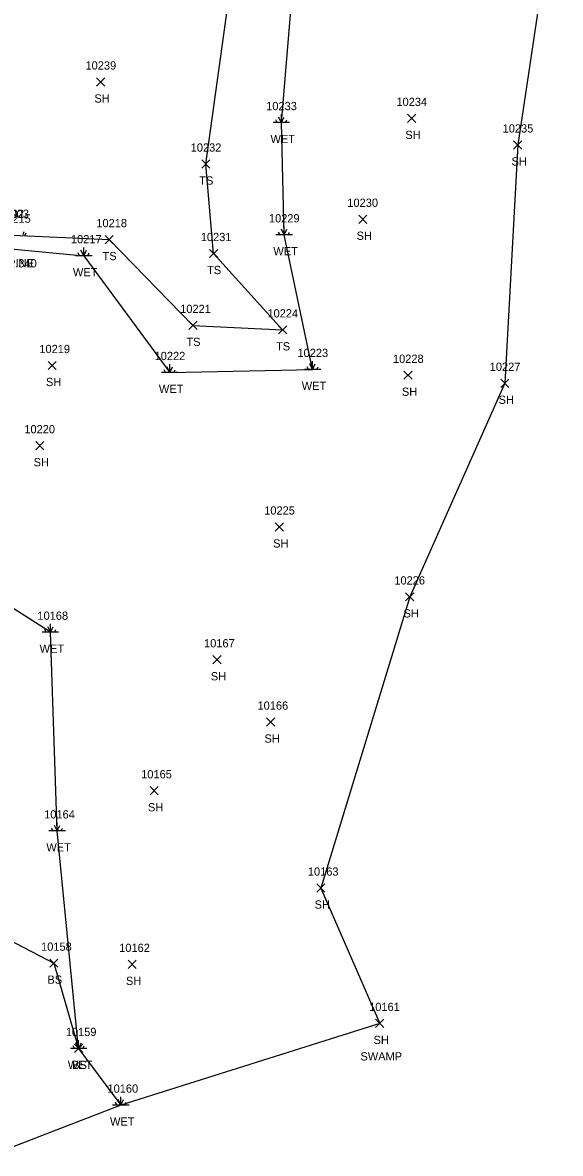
# Model space of a CAD drawing. Extents: x 1482574 to 1485769, y 580696 to 595649.
# Drawn here: x 1485173.6 to 1485304, y 580700.7 to 580974.9 of the extents above; entities that cross this region are included whole.
import ezdxf

# ---------------------------------------------------------------- set-up
doc = ezdxf.new("R2010")
doc.units = 0
for name, color, linetype in [('C_C', 7, 'Continuous'), ('C_I', 7, 'Continuous'), ('L_A', 7, 'Continuous'), ('L_C', 7, 'Continuous'), ('L_I', 7, 'Continuous'), ('L_TIC', 7, 'Continuous'), ('LELB', 7, 'Continuous'), ('LSOGP', 7, 'Continuous'), ('LTC', 7, 'Continuous'), ('LWET', 7, 'Continuous')]:
    doc.layers.add(name, color=color, linetype=linetype)

msp = doc.modelspace()

# ---------------------------------------------------------------- linework, layer by layer
at = {"layer": 'L_TIC'}
for points in [[(1485191.55, 580959.55), (1485193.55, 580961.55)], [(1485193.55, 580959.55), (1485191.55, 580961.55)], [(1485266.95, 580950.73), (1485268.95, 580952.73)], [(1485268.95, 580950.73), (1485266.95, 580952.73)], [(1485292.7, 580944.29), (1485294.7, 580946.29)], [(1485294.7, 580944.29), (1485292.7, 580946.29)], [(1485217.06, 580939.65), (1485219.06, 580941.65)], [(1485219.06, 580939.65), (1485217.06, 580941.65)], [(1485255.13, 580926.26), (1485257.13, 580928.26)], [(1485257.13, 580926.26), (1485255.13, 580928.26)], [(1485193.61, 580921.33), (1485195.61, 580923.33)], [(1485195.61, 580921.33), (1485193.61, 580923.33)], [(1485218.95, 580917.95), (1485220.95, 580919.95)], [(1485220.95, 580917.95), (1485218.95, 580919.95)], [(1485213.94, 580900.52), (1485215.94, 580902.52)], [(1485215.94, 580900.52), (1485213.94, 580902.52)], [(1485235.67, 580899.44), (1485237.67, 580901.44)], [(1485237.67, 580899.44), (1485235.67, 580901.44)], [(1485179.8, 580890.79), (1485181.8, 580892.79)], [(1485181.8, 580890.79), (1485179.8, 580892.79)], [(1485266.11, 580888.43), (1485268.11, 580890.43)], [(1485268.11, 580888.43), (1485266.11, 580890.43)], [(1485289.56, 580886.48), (1485291.56, 580888.48)], [(1485291.56, 580886.48), (1485289.56, 580888.48)], [(1485176.81, 580871.34), (1485178.81, 580873.34)], [(1485178.81, 580871.34), (1485176.81, 580873.34)], [(1485234.89, 580851.63), (1485236.89, 580853.63)], [(1485236.89, 580851.63), (1485234.89, 580853.63)], [(1485266.5, 580834.67), (1485268.5, 580836.67)], [(1485268.5, 580834.67), (1485266.5, 580836.67)], [(1485219.77, 580819.42), (1485221.77, 580821.42)], [(1485221.77, 580819.42), (1485219.77, 580821.42)], [(1485232.79, 580804.31), (1485234.79, 580806.31)], [(1485234.79, 580804.31), (1485232.79, 580806.31)], [(1485204.53, 580787.65), (1485206.53, 580789.65)], [(1485206.53, 580787.65), (1485204.53, 580789.65)], [(1485244.95, 580764.05), (1485246.95, 580766.05)], [(1485246.95, 580764.05), (1485244.95, 580766.05)], [(1485180.21, 580745.84), (1485182.21, 580747.84)], [(1485182.21, 580745.84), (1485180.21, 580747.84)], [(1485199.2, 580745.55), (1485201.2, 580747.55)], [(1485201.2, 580745.55), (1485199.2, 580747.55)], [(1485259.24, 580731.23), (1485261.24, 580733.23)], [(1485261.24, 580731.23), (1485259.24, 580733.23)], [(1485186.21, 580725.15), (1485188.21, 580727.15)], [(1485188.21, 580725.15), (1485186.21, 580727.15)]]:
    msp.add_lwpolyline(points, dxfattribs=at)
at = {"layer": 'LELB'}
for points in [[(1485162.05, 580941.52), (1485171.27, 580923.41), (1485194.61, 580922.33), (1485214.94, 580901.52), (1485236.67, 580900.44), (1485219.95, 580918.95), (1485218.06, 580940.65), (1485226.85, 581004.17), (1485256.15, 581017.69), (1485257.44, 581062.76), (1485236.19, 581074.62), (1485215.84, 581071.79), (1485187.93, 581074.91)], [(1485125.65, 580754.37), (1485136.86, 580760.96), (1485135.79, 580752.63), (1485162.88, 580756.38), (1485181.21, 580746.84), (1485187.21, 580726.15)]]:
    msp.add_lwpolyline(points, dxfattribs=at)
at = {"layer": 'LSOGP'}
msp.add_lwpolyline([(1485304.03, 581014.57), (1485293.7, 580945.29), (1485290.56, 580887.48), (1485267.5, 580835.67), (1485245.95, 580765.05), (1485260.24, 580732.23), (1485197.45, 580712.42), (1485167.05, 580700.7)], dxfattribs=at)
at = {"layer": 'LTC'}
for p, q in [((1485173.94, 580924.17), (1485173.7, 580923.44)), ((1485174.38, 580923.92), (1485174.2, 580923.35))]:
    msp.add_line(p, q, dxfattribs=at)
at = {"layer": 'LWET'}
for p, q in [((1485235.37, 580950.71), (1485235.03, 580951.37)), ((1485236.37, 580950.71), (1485235.7, 580952.04)), ((1485236.37, 580950.71), (1485236.37, 580952.71)), ((1485236.37, 580950.71), (1485237.03, 580952.04)), ((1485237.37, 580950.71), (1485237.7, 580951.37)), ((1485238.37, 580950.71), (1485234.37, 580950.71)), ((1485239.05, 580923.49), (1485235.05, 580923.49)), ((1485236.05, 580923.49), (1485235.72, 580924.15)), ((1485237.05, 580923.49), (1485236.38, 580924.82)), ((1485237.05, 580923.49), (1485237.05, 580925.49)), ((1485237.05, 580923.49), (1485237.72, 580924.82)), ((1485238.05, 580923.49), (1485238.38, 580924.15)), ((1485190.46, 580918.42), (1485186.46, 580918.42)), ((1485187.46, 580918.42), (1485187.12, 580919.08)), ((1485188.46, 580918.42), (1485187.79, 580919.75)), ((1485188.46, 580918.42), (1485188.46, 580920.42)), ((1485188.46, 580918.42), (1485189.12, 580919.75)), ((1485189.46, 580918.42), (1485189.79, 580919.08)), ((1485208.31, 580890.1), (1485207.97, 580890.77)), ((1485209.31, 580890.1), (1485208.64, 580891.43)), ((1485209.31, 580890.1), (1485209.31, 580892.1)), ((1485209.31, 580890.1), (1485209.97, 580891.43)), ((1485210.31, 580890.1), (1485210.64, 580890.77)), ((1485245.95, 580890.84), (1485241.95, 580890.84)), ((1485242.95, 580890.84), (1485242.61, 580891.5)), ((1485243.95, 580890.84), (1485243.28, 580892.17)), ((1485243.95, 580890.84), (1485243.95, 580892.84)), ((1485243.95, 580890.84), (1485244.61, 580892.17)), ((1485244.95, 580890.84), (1485245.28, 580891.5)), ((1485211.31, 580890.1), (1485207.31, 580890.1)), ((1485179.37, 580827.11), (1485179.04, 580827.77)), ((1485180.37, 580827.11), (1485179.71, 580828.44)), ((1485180.37, 580827.11), (1485180.37, 580829.11)), ((1485180.37, 580827.11), (1485181.04, 580828.44)), ((1485181.37, 580827.11), (1485181.71, 580827.77)), ((1485182.37, 580827.11), (1485178.37, 580827.11)), ((1485182.01, 580778.93), (1485182.01, 580780.93)), ((1485184.01, 580778.93), (1485180.01, 580778.93)), ((1485181.01, 580778.93), (1485180.67, 580779.6)), ((1485182.01, 580778.93), (1485181.34, 580780.26)), ((1485182.01, 580778.93), (1485182.67, 580780.26)), ((1485183.01, 580778.93), (1485183.34, 580779.6)), ((1485189.21, 580726.15), (1485185.21, 580726.15)), ((1485189.21, 580726.15), (1485185.21, 580726.15)), ((1485186.21, 580726.15), (1485185.88, 580726.82)), ((1485186.21, 580726.15), (1485185.88, 580726.82)), ((1485187.21, 580726.15), (1485186.54, 580727.48)), ((1485187.21, 580726.15), (1485186.54, 580727.48)), ((1485187.21, 580726.15), (1485187.21, 580728.15)), ((1485187.21, 580726.15), (1485187.21, 580728.15)), ((1485187.21, 580726.15), (1485187.88, 580727.48)), ((1485187.21, 580726.15), (1485187.88, 580727.48)), ((1485188.21, 580726.15), (1485188.54, 580726.82)), ((1485188.21, 580726.15), (1485188.54, 580726.82)), ((1485199.45, 580712.42), (1485195.45, 580712.42)), ((1485196.45, 580712.42), (1485196.12, 580713.09)), ((1485197.45, 580712.42), (1485196.78, 580713.76)), ((1485197.45, 580712.42), (1485197.45, 580714.42)), ((1485197.45, 580712.42), (1485198.12, 580713.76)), ((1485198.45, 580712.42), (1485198.78, 580713.09))]:
    msp.add_line(p, q, dxfattribs=at)
for points in [[(1485187.21, 580726.15), (1485182.01, 580778.93), (1485180.37, 580827.11), (1485152.09, 580845.08), (1485156.35, 580863.32), (1485144.89, 580863.61), (1485135.88, 580864.46), (1485135.58, 580868.12), (1485146.1, 580868.93), (1485161.47, 580874.39), (1485162.74, 580883.82), (1485156.44, 580891.97), (1485159.97, 580906.47), (1485167.4, 580920.37), (1485188.46, 580918.42), (1485209.31, 580890.1), (1485243.95, 580890.84), (1485237.05, 580923.49), (1485236.37, 580950.71), (1485240.42, 580999.19)], [(1485187.21, 580726.15), (1485197.45, 580712.42)]]:
    msp.add_lwpolyline(points, dxfattribs=at)

# ---------------------------------------------------------------- texts
at = {"layer": 'C_C'}
msp.add_text('TIE=12.340', height=2, dxfattribs=at).set_placement((1485163.14, 580915.57))
at = {"layer": 'C_I'}
msp.add_text('10002', height=2, dxfattribs=at).set_placement((1485166.51, 580927.57))
at = {"layer": 'L_A'}
for s, p in [('SH', (1485191.04, 580955.55)), ('SH', (1485266.43, 580946.73)), ('WET', (1485233.74, 580945.71)), ('SH', (1485292.19, 580940.29)), ('TS', (1485216.47, 580935.65)), ('SH', (1485254.62, 580922.26)), ('TS', (1485193.02, 580917.33)), ('WET', (1485234.43, 580918.49)), ('WET', (1485185.83, 580913.42)), ('TS', (1485218.36, 580913.95)), ('TS', (1485213.35, 580896.52)), ('TS', (1485235.08, 580895.44)), ('SH', (1485179.29, 580886.79)), ('WET', (1485241.32, 580885.84)), ('WET', (1485206.68, 580885.1)), ('SH', (1485265.6, 580884.43)), ('SH', (1485289.05, 580882.48)), ('SH', (1485176.3, 580867.34)), ('SH', (1485234.38, 580847.63)), ('SH', (1485265.99, 580830.67)), ('WET', (1485177.75, 580822.11)), ('SH', (1485219.26, 580815.42)), ('SH', (1485232.28, 580800.31)), ('SH', (1485204.02, 580783.65)), ('WET', (1485179.38, 580773.93)), ('SH', (1485244.44, 580760.05)), ('BS', (1485179.65, 580741.84)), ('SH', (1485198.69, 580741.55)), ('SH', (1485258.73, 580727.23)), ('WET', (1485184.59, 580721.15)), ('WET', (1485184.59, 580721.15)), ('BS', (1485185.65, 580721.15)), ('WET', (1485194.83, 580707.42))]:
    msp.add_text(s, height=2, dxfattribs=at).set_placement(p)
at = {"layer": 'L_C'}
for s, p in [('M.PINE', (1485167.16, 580915.58)), ('SWAMP', (1485255.55, 580723.23))]:
    msp.add_text(s, height=2, dxfattribs=at).set_placement(p)
at = {"layer": 'L_I'}
for s, p in [('10239', (1485188.88, 580963.55)), ('10234', (1485264.28, 580954.73)), ('10233', (1485232.7, 580953.71)), ('10235', (1485290.03, 580948.29)), ('10232', (1485214.39, 580943.65)), ('10230', (1485252.37, 580930.26)), ('10003', (1485167.73, 580927.58)), ('10215', (1485168.17, 580926.41)), ('10218', (1485191.51, 580925.33)), ('10229', (1485233.37, 580926.49)), ('10231', (1485216.84, 580921.95)), ('10217', (1485185.35, 580921.42)), ('10221', (1485211.84, 580904.52)), ('10224', (1485233, 580903.44)), ('10219', (1485177.69, 580894.79)), ('10222', (1485205.64, 580893.1)), ('10223', (1485240.28, 580893.84)), ('10228', (1485263.44, 580892.43)), ('10227', (1485286.9, 580890.48)), ('10220', (1485174.05, 580875.34)), ('10225', (1485232.22, 580855.63)), ('10226', (1485263.77, 580838.67)), ('10168', (1485177.22, 580830.11)), ('10167', (1485217.63, 580823.42)), ('10166', (1485230.59, 580808.31)), ('10165', (1485202.38, 580791.65)), ('10164', (1485178.86, 580781.93)), ('10163', (1485242.8, 580768.05)), ('10158', (1485178.11, 580749.84)), ('10162', (1485197.05, 580749.55)), ('10161', (1485257.66, 580735.23)), ('10159', (1485184.1, 580729.15)), ('10159', (1485184.1, 580729.15)), ('10159', (1485184.1, 580729.15)), ('10160', (1485194.21, 580715.42))]:
    msp.add_text(s, height=2, dxfattribs=at).set_placement(p)

doc.saveas('drawing.dxf')
